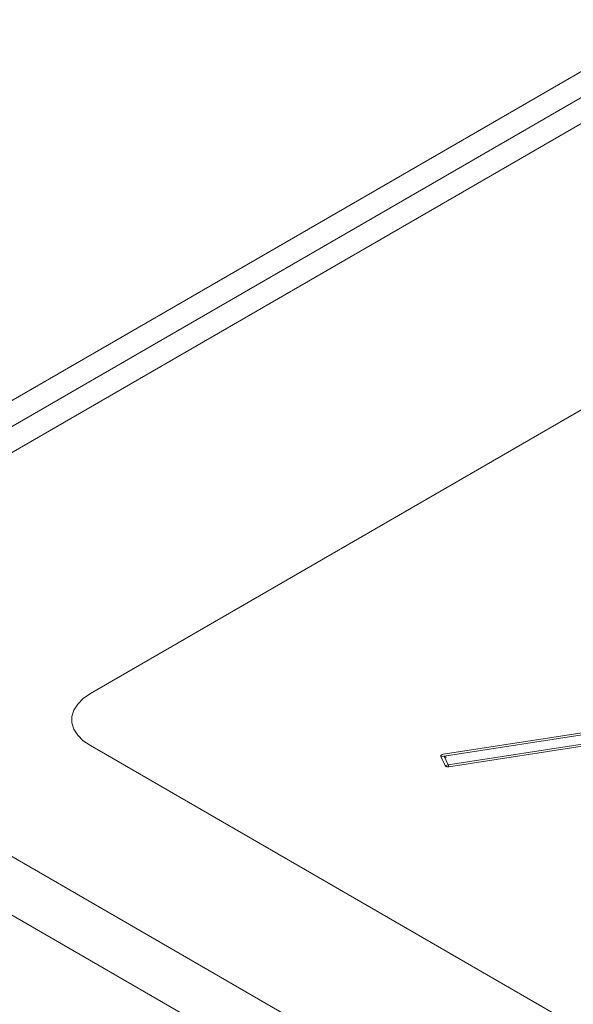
# Model space of a CAD drawing. Header units: millimetres. Extents: x 567 to 934, y -1 to 364.
# Tile 354 of 656: x 733.603 to 734.028, y 8.82 to 9.576. Entities that reach past the tile are written whole.
import ezdxf

# ---------------------------------------------------------------- set-up
doc = ezdxf.new("R2010")
doc.units = ezdxf.units.MM
doc.header["$MEASUREMENT"] = 0
doc.layers.add('ARQ FINA', color=8, linetype='Continuous')
doc.layers.add('G-IMPT', color=8, linetype='Continuous', lineweight=13)

msp = doc.modelspace()

# ---------------------------------------------------------------- linework, layer by layer
at = {"layer": 'ARQ FINA', "lineweight": 5}
for p, q in [((735.02531, 10.08833), (733.50111, 9.20833)), ((733.50111, 9.22833), (734.99067, 10.08833)), ((733.51843, 9.19833), (735.04263, 10.07833)), ((732.49219, 9.52583), (735.74845, 7.64583)), ((732.58312, 9.51833), (735.78742, 7.66833)), ((733.65699, 9.05833), (734.39312, 9.48333)), ((734.26899, 8.665), (733.65699, 9.01833))]:
    msp.add_line(p, q, dxfattribs=at)
msp.add_lwpolyline([(733.65699, 9.05833), (733.65151, 9.05455), (733.64724, 9.05028), (733.64431, 9.04565), (733.64283, 9.04079), (733.64283, 9.03586), (733.64431, 9.03101), (733.64724, 9.02638), (733.65151, 9.02211), (733.65699, 9.01833)], dxfattribs=at)
at = {"layer": 'G-IMPT', "lineweight": 5}
for p, q in [((734.17184, 9.04936), (733.92814, 9.01166)), ((733.92814, 9.01166), (734.17184, 9.04936)), ((733.92887, 9.01031), (734.17257, 9.04801)), ((734.17574, 9.04118), (733.93204, 9.00348)), ((733.93258, 9.0021), (734.17628, 9.0398)), ((733.93258, 9.0021), (734.17628, 9.0398)), ((733.92887, 9.01031), (733.92641, 9.00993)), ((733.92641, 9.00993), (733.92958, 9.0031)), ((733.92641, 9.00993), (733.92958, 9.0031)), ((733.92641, 9.00993), (733.92958, 9.0031)), ((733.93204, 9.00348), (733.92887, 9.01031)), ((733.92958, 9.0031), (733.93204, 9.00348))]:
    msp.add_line(p, q, dxfattribs=at)
for points in [[(733.92814, 9.01166), (733.92774, 9.01158), (733.92737, 9.01146), (733.92704, 9.0113), (733.92677, 9.01111), (733.92656, 9.0109), (733.92641, 9.01066), (733.92634, 9.01042), (733.92634, 9.01017), (733.92641, 9.00993)], [(733.92814, 9.01166), (733.92774, 9.01158), (733.92737, 9.01146), (733.92704, 9.0113), (733.92677, 9.01111), (733.92656, 9.0109), (733.92641, 9.01066), (733.92634, 9.01042), (733.92634, 9.01017), (733.92641, 9.00993)], [(733.92871, 9.01026), (733.92872, 9.01026), (733.92872, 9.01025), (733.92873, 9.01025), (733.92873, 9.01025), (733.92874, 9.01024), (733.92875, 9.01024), (733.92876, 9.01023), (733.92877, 9.01023), (733.92878, 9.01022), (733.92879, 9.01021), (733.9288, 9.01021), (733.92882, 9.01019), (733.92885, 9.01018), (733.92885, 9.01018), (733.92885, 9.01018), (733.92886, 9.01018), (733.92886, 9.01017), (733.92886, 9.01017), (733.92886, 9.01017), (733.92886, 9.01017), (733.92887, 9.01017), (733.92887, 9.01017), (733.92887, 9.01017), (733.92887, 9.01017), (733.92888, 9.01016), (733.92888, 9.01016), (733.92888, 9.01016), (733.92888, 9.01016), (733.92889, 9.01016), (733.92889, 9.01016), (733.92889, 9.01016), (733.92889, 9.01015), (733.9289, 9.01015), (733.9289, 9.01015), (733.9289, 9.01015), (733.9289, 9.01015), (733.92891, 9.01015), (733.92891, 9.01014), (733.92891, 9.01014), (733.92892, 9.01014), (733.92892, 9.01014), (733.92893, 9.01014), (733.92893, 9.01013), (733.92893, 9.01013), (733.92894, 9.01013), (733.92894, 9.01013), (733.92895, 9.01012), (733.92895, 9.01012), (733.92895, 9.01012), (733.92896, 9.01012), (733.92896, 9.01011), (733.92897, 9.01011), (733.92897, 9.01011), (733.92898, 9.01011), (733.92899, 9.0101), (733.92899, 9.0101), (733.929, 9.0101), (733.929, 9.01009), (733.92901, 9.01009), (733.92902, 9.01008), (733.92903, 9.01008), (733.92903, 9.01008), (733.92904, 9.01007), (733.92905, 9.01007), (733.92906, 9.01006), (733.92907, 9.01006), (733.92908, 9.01005), (733.92909, 9.01004), (733.9291, 9.01004), (733.92911, 9.01003), (733.92912, 9.01002), (733.92913, 9.01002), (733.92915, 9.01001), (733.92916, 9.01), (733.92918, 9.00999), (733.92919, 9.00998), (733.92921, 9.00997), (733.92923, 9.00996), (733.92925, 9.00995), (733.92927, 9.00994), (733.92929, 9.00993), (733.92932, 9.00991), (733.92935, 9.0099), (733.92937, 9.00988), (733.92941, 9.00986), (733.92944, 9.00985), (733.92948, 9.00982), (733.92952, 9.0098), (733.92956, 9.00978), (733.92961, 9.00975), (733.92967, 9.00972), (733.92973, 9.00969), (733.92979, 9.00965), (733.92986, 9.00961), (733.92994, 9.00957), (733.93002, 9.00953), (733.93011, 9.00948), (733.9302, 9.00943), (733.93029, 9.00939), (733.93037, 9.00935), (733.93044, 9.00932), (733.93049, 9.0093), (733.93051, 9.0093)], [(733.92958, 9.0031), (733.92973, 9.00287), (733.92994, 9.00266), (733.93021, 9.00247), (733.93054, 9.00231), (733.93091, 9.00219), (733.93131, 9.0021), (733.93173, 9.00206), (733.93216, 9.00206), (733.93258, 9.0021)], [(733.92958, 9.0031), (733.92973, 9.00287), (733.92994, 9.00266), (733.93021, 9.00247), (733.93054, 9.00231), (733.93091, 9.00219), (733.93131, 9.0021), (733.93173, 9.00206), (733.93216, 9.00206), (733.93258, 9.0021)], [(733.93258, 9.0021), (733.93258, 9.00211), (733.93259, 9.00211), (733.93259, 9.00213), (733.93258, 9.00215), (733.93258, 9.00217), (733.93257, 9.0022), (733.93256, 9.00223), (733.93255, 9.00226), (733.93254, 9.00229), (733.93253, 9.00232), (733.93252, 9.00236), (733.9325, 9.00239), (733.93249, 9.00242), (733.93248, 9.00246), (733.93247, 9.00249), (733.93245, 9.00252), (733.93244, 9.00255), (733.93243, 9.00258), (733.93242, 9.00261), (733.93241, 9.00264), (733.9324, 9.00266), (733.93239, 9.00269), (733.93238, 9.00271), (733.93237, 9.00273), (733.93236, 9.00275), (733.93235, 9.00277), (733.93234, 9.00279), (733.93233, 9.00281), (733.93233, 9.00283), (733.93232, 9.00285), (733.93231, 9.00286), (733.93231, 9.00288), (733.9323, 9.00289), (733.93229, 9.00291), (733.93229, 9.00292), (733.93228, 9.00294), (733.93228, 9.00295), (733.93227, 9.00296), (733.93227, 9.00297), (733.93226, 9.00298), (733.93226, 9.00299), (733.93225, 9.003), (733.93225, 9.00301), (733.93224, 9.00302), (733.93224, 9.00303), (733.93224, 9.00304), (733.93223, 9.00305), (733.93223, 9.00306), (733.93222, 9.00307), (733.93222, 9.00307), (733.93222, 9.00308), (733.93221, 9.00309), (733.93221, 9.0031), (733.93221, 9.0031), (733.93221, 9.00311), (733.9322, 9.00311), (733.9322, 9.00312), (733.9322, 9.00313), (733.93219, 9.00313), (733.93219, 9.00314), (733.93219, 9.00314), (733.93219, 9.00315), (733.93219, 9.00315), (733.93218, 9.00316), (733.93218, 9.00316), (733.93218, 9.00317), (733.93218, 9.00317), (733.93217, 9.00318), (733.93217, 9.00318), (733.93217, 9.00319), (733.93217, 9.00319), (733.93217, 9.00319), (733.93217, 9.0032), (733.93216, 9.0032), (733.93216, 9.0032), (733.93216, 9.00321), (733.93216, 9.00321), (733.93216, 9.00322), (733.93216, 9.00322), (733.93215, 9.00322), (733.93215, 9.00322), (733.93215, 9.00323), (733.93215, 9.00323), (733.93215, 9.00323), (733.93215, 9.00324), (733.93215, 9.00324), (733.93215, 9.00324), (733.93214, 9.00325), (733.93214, 9.00325), (733.93214, 9.00325), (733.93214, 9.00325), (733.93214, 9.00326), (733.93214, 9.00326), (733.93214, 9.00326), (733.93214, 9.00326), (733.93214, 9.00327), (733.93213, 9.00327), (733.93213, 9.00327), (733.93213, 9.00327), (733.93213, 9.00327), (733.93213, 9.00328), (733.93213, 9.00328), (733.93213, 9.00328), (733.93213, 9.00328), (733.93213, 9.00328), (733.93213, 9.00329), (733.93212, 9.00329), (733.93212, 9.00329), (733.93212, 9.00329), (733.93212, 9.00329), (733.93212, 9.0033), (733.93212, 9.0033), (733.93212, 9.0033), (733.93212, 9.0033), (733.93212, 9.0033), (733.93212, 9.0033), (733.93212, 9.0033), (733.93212, 9.00331), (733.93212, 9.00331), (733.93212, 9.00331), (733.93211, 9.00331), (733.93211, 9.00331), (733.93211, 9.00331), (733.93211, 9.00332), (733.93211, 9.00332), (733.93211, 9.00332), (733.9321, 9.00334), (733.93209, 9.00336), (733.93209, 9.00337), (733.93208, 9.00338), (733.93208, 9.00339), (733.93207, 9.0034), (733.93207, 9.00341), (733.93207, 9.00341), (733.93206, 9.00342), (733.93206, 9.00343), (733.93206, 9.00343), (733.93206, 9.00343), (733.93206, 9.00344), (733.93205, 9.00344), (733.93205, 9.00345), (733.93205, 9.00345), (733.93205, 9.00345), (733.93205, 9.00345), (733.93205, 9.00346), (733.93205, 9.00346), (733.93204, 9.00346), (733.93204, 9.00347), (733.93204, 9.00347), (733.93204, 9.00347), (733.93204, 9.00347), (733.93204, 9.00348), (733.93204, 9.00348), (733.93204, 9.00348), (733.93204, 9.00348)]]:
    msp.add_lwpolyline(points, dxfattribs=at)

doc.saveas('drawing.dxf')
